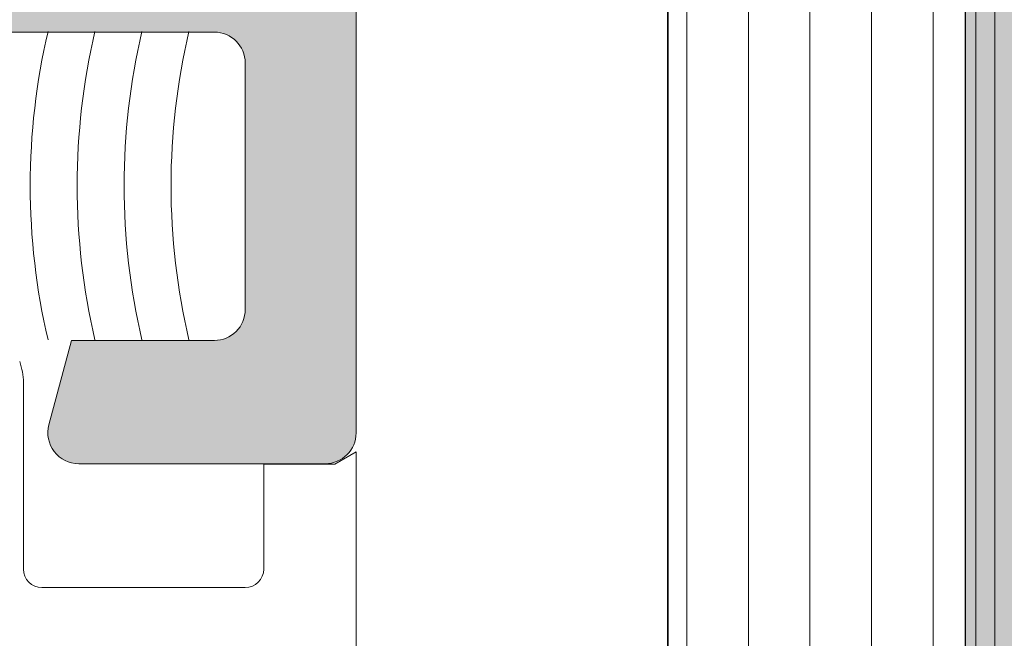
# Model space of a CAD drawing. Header units: metres. Extents: x 1316.5 to 1415.3, y -94.1 to -52.
# Tile 456 of 1056: x 1393.1991 to 1393.2151, y -70.3074 to -70.2973. Entities that reach past the tile are written whole.
import ezdxf

# ---------------------------------------------------------------- set-up
doc = ezdxf.new("R2010")
doc.units = ezdxf.units.M
doc.linetypes.add('AUSGEZOGEN', pattern=[0])
doc.linetypes.add('STRICHPUNKT2_S5', pattern=[0.09999999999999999, 0.07, -0.01, 0.01, -0.01])
for name, color, linetype, lineweight in [('XR$1$Achsen', 4, 'AUSGEZOGEN', 13), ('XR$1$GEMEINBEDARF_FA', 11, 'AUSGEZOGEN', 13), ('XR$1$Logos', 255, 'AUSGEZOGEN', 13), ('XR$1$Muster', 4, 'AUSGEZOGEN', 13), ('XR$1$NUTZUNGSABGRENZUNG_GL', 7, 'AUSGEZOGEN', 13)]:
    doc.layers.add(name, color=color, linetype=linetype, lineweight=lineweight)

# ---------------------------------------------------------------- blocks, each defined once
blk = doc.blocks.new('MUSTERELEMENT_32')
at = {"layer": 'XR$1$Muster', "color": 4, "linetype": 'AUSGEZOGEN', "lineweight": 13, "transparency": 33554687}
for p, q in [((1393.209970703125, -70.2818960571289), (1393.209970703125, -70.36668853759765)), ((1393.210970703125, -70.2818960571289), (1393.210970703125, -70.32429229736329)), ((1393.211970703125, -70.2818960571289), (1393.211970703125, -70.32429229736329)), ((1393.212970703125, -70.2818960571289), (1393.212970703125, -70.32429229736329)), ((1393.213970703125, -70.2818960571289), (1393.213970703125, -70.32429229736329)), ((1393.214970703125, -70.2818960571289), (1393.214970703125, -70.36668853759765))]:
    blk.add_line(p, q, dxfattribs=at)

msp = doc.modelspace()

# ---------------------------------------------------------------- hatches: boundary and pattern name
at = {"layer": 'XR$1$Logos', "linetype": 'AUSGEZOGEN', "lineweight": 13, "transparency": 33554687}
h = msp.add_hatch(color=253, dxfattribs=at)
h.paths.add_polyline_path([(1393.190576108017, -70.27499197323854), (1393.190585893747, -70.27497410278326), (1393.190594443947, -70.27495560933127), (1393.19060171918, -70.27493657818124), (1393.190607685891, -70.27491709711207), (1393.190612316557, -70.27489725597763), (1393.190615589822, -70.27487714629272), (1393.190617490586, -70.27485686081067), (1393.190618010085, -70.27483649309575), (1393.19061714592, -70.2748161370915), (1393.190614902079, -70.27479588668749), (1393.19061128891, -70.27477583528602), (1393.190606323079, -70.27475607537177), (1393.19060002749, -70.27473669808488), (1393.190592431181, -70.27471779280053), (1393.190583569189, -70.27469944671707), (1393.190573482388, -70.2746817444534), (1393.190562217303, -70.27466476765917), (1393.190549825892, -70.27464859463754), (1393.19053636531, -70.27463329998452), (1393.190521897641, -70.2746189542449), (1393.190506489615, -70.27460562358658), (1393.190490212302, -70.2745933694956), (1393.190473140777, -70.27458224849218), (1393.19045535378, -70.27457231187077), (1393.190436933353, -70.27456360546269), (1393.190417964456, -70.27455616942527), (1393.190398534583, -70.27455003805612), (1393.190378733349, -70.27454523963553), (1393.190358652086, -70.27454179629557), (1393.190338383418, -70.27453972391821), (1393.190318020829, -70.27453903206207), (1393.185905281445, -70.27453903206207), (1393.185901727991, -70.27455021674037), (1393.185897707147, -70.27456124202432), (1393.185893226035, -70.27457208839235), (1393.185888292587, -70.27458273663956), (1393.185882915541, -70.27459316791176), (1393.185877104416, -70.27460336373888), (1393.185870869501, -70.27461330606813), (1393.185864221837, -70.2746229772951), (1393.185857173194, -70.27463236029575), (1393.185849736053, -70.27464143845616), (1393.185841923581, -70.27465019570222), (1393.185833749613, -70.27465861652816), (1393.185825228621, -70.27466668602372), (1393.185816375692, -70.2746743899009), (1393.185807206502, -70.27468171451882), (1393.185797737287, -70.2746886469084), (1393.185787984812, -70.2746951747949), (1393.185777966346, -70.2747012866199), (1393.185767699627, -70.27470697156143), (1393.185757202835, -70.27471221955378), (1393.185746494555, -70.27471702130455), (1393.185735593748, -70.27472136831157), (1393.185724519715, -70.27472525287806), (1393.185713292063, -70.27472866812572), (1393.185701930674, -70.27473160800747), (1393.185690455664, -70.27473406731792), (1393.185678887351, -70.27473604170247), (1393.185667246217, -70.27473752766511), (1393.185655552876, -70.2747385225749), (1393.185643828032, -70.27473902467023), (1393.185632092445, -70.27473903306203), (1393.185178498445, -70.27473903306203), (1393.185166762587, -70.27473902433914), (1393.185155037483, -70.27473852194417), (1393.185143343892, -70.27473752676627), (1393.185131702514, -70.27473604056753), (1393.18512013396, -70.27473406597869), (1393.185108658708, -70.2747316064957), (1393.185097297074, -70.2747286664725), (1393.185086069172, -70.27472525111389), (1393.18507499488, -70.27472136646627), (1393.1850640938, -70.27471701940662), (1393.185053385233, -70.27471221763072), (1393.185042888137, -70.2747069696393), (1393.185032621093, -70.27470128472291), (1393.185022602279, -70.27469517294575), (1393.185012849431, -70.27468864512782), (1393.185003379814, -70.27468171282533), (1393.184994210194, -70.27467438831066), (1393.184985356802, -70.27466668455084), (1393.184976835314, -70.2746586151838), (1393.184968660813, -70.274650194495), (1393.184960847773, -70.274641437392), (1393.184953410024, -70.27463235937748), (1393.184946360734, -70.27462297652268), (1393.184939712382, -70.2746133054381), (1393.184933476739, -70.27460336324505), (1393.184927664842, -70.27459316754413), (1393.184922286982, -70.27458273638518), (1393.184917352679, -70.27457208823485), (1393.184912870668, -70.27456124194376), (1393.184908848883, -70.27455021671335), (1393.184905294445, -70.27453903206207), (1393.183025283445, -70.27453903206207), (1393.183010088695, -70.27453941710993), (1393.182994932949, -70.27454057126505), (1393.182979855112, -70.27454249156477), (1393.182964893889, -70.2745451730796), (1393.182950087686, -70.27454860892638), (1393.182935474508, -70.2745527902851), (1393.182921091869, -70.27455770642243), (1393.182906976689, -70.27456334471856), (1393.1828931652, -70.27456969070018), (1393.182879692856, -70.27457672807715), (1393.182866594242, -70.27458443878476), (1393.182853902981, -70.2745928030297), (1393.182841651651, -70.27460179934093), (1393.182829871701, -70.27461140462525), (1393.182818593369, -70.27462159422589), (1393.182807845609, -70.2746323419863), (1393.182797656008, -70.27464362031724), (1393.182788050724, -70.27465540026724), (1393.182779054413, -70.27466765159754), (1393.182770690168, -70.2746803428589), (1393.18276297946, -70.27469344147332), (1393.182755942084, -70.27470691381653), (1393.182749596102, -70.27472072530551), (1393.182743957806, -70.27473484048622), (1393.182739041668, -70.27474922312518), (1393.182734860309, -70.27476383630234), (1393.182731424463, -70.274778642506), (1393.182728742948, -70.27479360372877), (1393.182726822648, -70.27480868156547), (1393.182725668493, -70.27482383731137), (1393.182725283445, -70.27483903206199), (1393.182725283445, -70.27581900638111), (1393.182725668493, -70.27583420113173), (1393.182726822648, -70.27584935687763), (1393.182728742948, -70.27586443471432), (1393.182731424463, -70.2758793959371), (1393.182734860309, -70.27589420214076), (1393.182739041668, -70.27590881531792), (1393.182743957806, -70.27592319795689), (1393.182749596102, -70.27593731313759), (1393.182755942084, -70.27595112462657), (1393.18276297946, -70.27596459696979), (1393.182770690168, -70.2759776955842), (1393.182779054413, -70.27599038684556), (1393.182788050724, -70.27600263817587), (1393.182797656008, -70.27601441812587), (1393.182807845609, -70.2760256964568), (1393.182818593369, -70.27603644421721), (1393.182829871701, -70.27604663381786), (1393.182841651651, -70.27605623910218), (1393.182853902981, -70.2760652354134), (1393.182866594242, -70.27607359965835), (1393.182879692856, -70.27608131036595), (1393.1828931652, -70.27608834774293), (1393.182906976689, -70.27609469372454), (1393.182921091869, -70.27610033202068), (1393.182935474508, -70.276105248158), (1393.182950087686, -70.27610942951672), (1393.182964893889, -70.2761128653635), (1393.182979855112, -70.27611554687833), (1393.182994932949, -70.27611746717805), (1393.183010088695, -70.27611862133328), (1393.183025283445, -70.27611900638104), (1393.185785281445, -70.27611900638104), (1393.185791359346, -70.27611916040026), (1393.185797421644, -70.27611962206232), (1393.185803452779, -70.27612039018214), (1393.185809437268, -70.2761214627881), (1393.185815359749, -70.27612283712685), (1393.18582120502, -70.27612450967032), (1393.185826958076, -70.27612647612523), (1393.185832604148, -70.27612873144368), (1393.185838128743, -70.27613126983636), (1393.185843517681, -70.27613408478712), (1393.185848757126, -70.27613716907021), (1393.185853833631, -70.27614051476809), (1393.185858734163, -70.2761441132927), (1393.185863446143, -70.27614795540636), (1393.185867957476, -70.27615203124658), (1393.18587225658, -70.2761563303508), (1393.18587633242, -70.27616084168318), (1393.185880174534, -70.27616555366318), (1393.185883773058, -70.27617045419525), (1393.185887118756, -70.2761755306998), (1393.185890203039, -70.27618077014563), (1393.18589301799, -70.27618615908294), (1393.185895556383, -70.27619168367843), (1393.185897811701, -70.27619732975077), (1393.185899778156, -70.27620308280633), (1393.185901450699, -70.27620892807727), (1393.185902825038, -70.27621485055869), (1393.185903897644, -70.2762208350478), (1393.185904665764, -70.27622686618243), (1393.185905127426, -70.27623292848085), (1393.185905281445, -70.27623900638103), (1393.185905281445, -70.28053903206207), (1393.185904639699, -70.28056435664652), (1393.185902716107, -70.28058961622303), (1393.185899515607, -70.28061474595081), (1393.185895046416, -70.28063968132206), (1393.185889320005, -70.28066435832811), (1393.185882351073, -70.28068871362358), (1393.185874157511, -70.28071268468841), (1393.185864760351, -70.28073620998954), (1393.185854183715, -70.28075922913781), (1393.185842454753, -70.28078168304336), (1393.185829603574, -70.28080351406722), (1393.185815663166, -70.28082466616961), (1393.185800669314, -70.28084508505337), (1393.185784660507, -70.28086471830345), (1393.185767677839, -70.28088351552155), (1393.185749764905, -70.28090142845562), (1393.185730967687, -70.28091841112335), (1393.185711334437, -70.28093441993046), (1393.185690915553, -70.2809494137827), (1393.18566976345, -70.28096335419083), (1393.185647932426, -70.28097620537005), (1393.185625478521, -70.28098793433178), (1393.185602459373, -70.28099851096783), (1393.185578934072, -70.2810079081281), (1393.185554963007, -70.28101610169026), (1393.185530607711, -70.28102307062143), (1393.185505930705, -70.28102879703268), (1393.185480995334, -70.28103326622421), (1393.185455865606, -70.28103646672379), (1393.18543060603, -70.28103839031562), (1393.185405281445, -70.28103903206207), (1393.184705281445, -70.28103903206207), (1393.182312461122, -70.27965753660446), (1393.182303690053, -70.27965288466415), (1393.18229460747, -70.27964887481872), (1393.1822852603, -70.27964552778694), (1393.182275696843, -70.27964286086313), (1393.182265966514, -70.27964088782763), (1393.182256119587, -70.27963961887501), (1393.182246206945, -70.27963906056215), (1393.182236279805, -70.27963921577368), (1393.182226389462, -70.27964008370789), (1393.18221658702, -70.27964165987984), (1393.182206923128, -70.2796439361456), (1393.18219744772, -70.2796469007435), (1393.182188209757, -70.27965053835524), (1393.18217925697, -70.27965483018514), (1393.18217063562, -70.27965975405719), (1393.182162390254, -70.27966528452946), (1393.182154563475, -70.27967139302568), (1393.182147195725, -70.279678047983), (1393.182140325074, -70.27968521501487), (1393.182133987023, -70.279692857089), (1393.18212821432, -70.27970093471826), (1393.182123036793, -70.2797094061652), (1393.182118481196, -70.27971822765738), (1393.182114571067, -70.27972735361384), (1393.182111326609, -70.27973673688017), (1393.182108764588, -70.27974632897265), (1393.182106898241, -70.2797560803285), (1393.182105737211, -70.2797659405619), (1393.182105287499, -70.27977585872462), (1393.182105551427, -70.27978578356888), (1393.182106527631, -70.27979566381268), (1393.182127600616, -70.27998271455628), (1393.182155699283, -70.28016883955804), (1393.182190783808, -70.2803537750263), (1393.182232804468, -70.28053725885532), (1393.182281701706, -70.28071903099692), (1393.182337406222, -70.28089883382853), (1393.182399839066, -70.28107641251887), (1393.182468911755, -70.28125151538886), (1393.182544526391, -70.28142389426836), (1393.182626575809, -70.28159330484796), (1393.18271494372, -70.28175950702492), (1393.182809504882, -70.28192226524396), (1393.182910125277, -70.28208134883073), (1393.183016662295, -70.282236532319), (1393.183128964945, -70.28238759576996), (1393.183246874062, -70.28253432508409), (1393.183370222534, -70.28267651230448), (1393.183498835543, -70.28281395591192), (1393.183632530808, -70.28294646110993), (1393.183771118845, -70.28307384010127), (1393.183914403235, -70.28319591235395), (1393.184062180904, -70.28331250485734), (1393.18421424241, -70.28342345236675), (1393.184370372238, -70.28352859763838), (1393.184530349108, -70.28362779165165), (1393.184693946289, -70.28372089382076), (1393.184860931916, -70.2838077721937), (1393.185031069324, -70.28388830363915), (1393.185204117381, -70.28396237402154), (1393.185379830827, -70.28402987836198), (1393.185557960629, -70.28409072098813), (1393.18557718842, -70.284097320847), (1393.185596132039, -70.28410469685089), (1393.185614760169, -70.2841128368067), (1393.185633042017, -70.28412172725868), (1393.185650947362, -70.2841313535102), (1393.185668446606, -70.2841416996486), (1393.185685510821, -70.2841527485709), (1393.185702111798, -70.28416448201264), (1393.185718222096, -70.28417688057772), (1393.185733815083, -70.28418992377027), (1393.185748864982, -70.28420359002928), (1393.185763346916, -70.28421785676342), (1393.185777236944, -70.2842327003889), (1393.185790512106, -70.28424809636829), (1393.185803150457, -70.284264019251), (1393.185815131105, -70.28428044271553), (1393.185826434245, -70.28429733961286), (1393.185837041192, -70.28431468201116), (1393.185846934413, -70.28433244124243), (1393.185856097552, -70.28435058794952), (1393.185864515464, -70.2843690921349), (1393.185872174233, -70.2843879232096), (1393.185879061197, -70.28440705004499), (1393.185885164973, -70.28442644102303), (1393.18589047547, -70.28444606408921), (1393.185894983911, -70.28446588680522), (1393.185898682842, -70.28448587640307), (1393.185901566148, -70.28450599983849), (1393.185903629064, -70.28452622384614), (1393.185904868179, -70.28454651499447), (1393.185905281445, -70.28456683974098), (1393.185905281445, -70.28751122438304), (1393.185904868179, -70.28753154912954), (1393.185903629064, -70.28755184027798), (1393.185901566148, -70.28757206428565), (1393.185898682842, -70.28759218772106), (1393.185894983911, -70.28761217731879), (1393.18589047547, -70.28763200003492), (1393.185885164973, -70.28765162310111), (1393.185879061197, -70.28767101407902), (1393.185872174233, -70.28769014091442), (1393.185864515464, -70.28770897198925), (1393.185856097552, -70.2877274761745), (1393.185846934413, -70.28774562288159), (1393.185837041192, -70.28776338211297), (1393.185826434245, -70.28778072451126), (1393.185815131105, -70.28779762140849), (1393.185803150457, -70.28781404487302), (1393.185790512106, -70.28782996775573), (1393.185777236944, -70.28784536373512), (1393.185763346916, -70.28786020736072), (1393.185748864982, -70.28787447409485), (1393.185733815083, -70.28788814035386), (1393.185718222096, -70.28790118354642), (1393.185702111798, -70.28791358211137), (1393.185685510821, -70.28792531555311), (1393.185668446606, -70.28793636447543), (1393.185650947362, -70.28794671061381), (1393.185633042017, -70.28795633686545), (1393.185614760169, -70.28796522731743), (1393.185596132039, -70.28797336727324), (1393.18557718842, -70.28798074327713), (1393.185557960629, -70.28798734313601), (1393.185379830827, -70.28804818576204), (1393.185204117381, -70.28811569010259), (1393.185031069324, -70.28818976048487), (1393.184860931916, -70.28827029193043), (1393.184693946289, -70.28835717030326), (1393.184530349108, -70.28845027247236), (1393.184370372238, -70.28854946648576), (1393.18421424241, -70.2886546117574), (1393.184062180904, -70.2887655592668), (1393.183914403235, -70.28888215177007), (1393.183771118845, -70.28900422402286), (1393.183632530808, -70.28913160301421), (1393.183498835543, -70.2892641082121), (1393.183370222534, -70.28940155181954), (1393.183246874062, -70.28954373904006), (1393.183128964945, -70.28969046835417), (1393.183016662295, -70.28984153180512), (1393.182910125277, -70.28999671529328), (1393.182809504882, -70.29015579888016), (1393.18271494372, -70.29031855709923), (1393.182626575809, -70.29048475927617), (1393.182544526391, -70.29065416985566), (1393.182468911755, -70.29082654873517), (1393.182399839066, -70.29100165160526), (1393.182337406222, -70.2911792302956), (1393.182281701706, -70.29135903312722), (1393.182232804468, -70.2915408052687), (1393.182190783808, -70.29172428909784), (1393.182155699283, -70.29190922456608), (1393.182127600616, -70.29209534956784), (1393.182106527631, -70.29228240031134), (1393.182105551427, -70.29229228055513), (1393.182105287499, -70.29230220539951), (1393.182105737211, -70.29231212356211), (1393.182106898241, -70.29232198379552), (1393.182108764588, -70.29233173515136), (1393.182111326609, -70.29234132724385), (1393.182114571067, -70.29235071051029), (1393.182118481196, -70.29235983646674), (1393.182123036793, -70.29236865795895), (1393.18212821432, -70.29237712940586), (1393.182133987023, -70.29238520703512), (1393.182140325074, -70.29239284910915), (1393.182147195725, -70.29240001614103), (1393.182154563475, -70.29240667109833), (1393.182162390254, -70.29241277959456), (1393.18217063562, -70.29241831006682), (1393.18217925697, -70.29242323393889), (1393.182188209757, -70.29242752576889), (1393.18219744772, -70.29243116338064), (1393.182206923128, -70.29243412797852), (1393.18221658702, -70.29243640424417), (1393.182226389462, -70.29243798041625), (1393.182236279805, -70.29243884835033), (1393.182246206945, -70.292439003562), (1393.182256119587, -70.292438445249), (1393.182265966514, -70.2924371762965), (1393.182275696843, -70.29243520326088), (1393.1822852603, -70.29243253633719), (1393.18229460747, -70.29242918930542), (1393.182303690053, -70.29242517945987), (1393.182312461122, -70.29242052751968), (1393.184705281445, -70.29103903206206), (1393.185405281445, -70.29103903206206), (1393.18543060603, -70.29103967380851), (1393.185455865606, -70.29104159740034), (1393.185480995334, -70.29104479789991), (1393.185505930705, -70.29104926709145), (1393.185530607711, -70.29105499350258), (1393.185554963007, -70.29106196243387), (1393.185578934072, -70.29107015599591), (1393.185602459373, -70.29107955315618), (1393.185625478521, -70.29109012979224), (1393.185647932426, -70.29110185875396), (1393.18566976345, -70.29111470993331), (1393.185690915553, -70.29112865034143), (1393.185711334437, -70.29114364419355), (1393.185730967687, -70.29115965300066), (1393.185749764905, -70.29117663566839), (1393.185767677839, -70.29119454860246), (1393.185784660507, -70.29121334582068), (1393.185800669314, -70.29123297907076), (1393.185815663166, -70.29125339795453), (1393.185829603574, -70.29127455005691), (1393.185842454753, -70.29129638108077), (1393.185854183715, -70.2913188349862), (1393.185864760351, -70.29134185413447), (1393.185874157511, -70.2913653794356), (1393.185882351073, -70.29138935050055), (1393.185889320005, -70.2914137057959), (1393.185895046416, -70.29143838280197), (1393.185899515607, -70.29146331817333), (1393.185902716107, -70.29148844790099), (1393.185904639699, -70.29151370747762), (1393.185905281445, -70.29153903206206), (1393.185905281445, -70.29583905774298), (1393.185905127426, -70.29584513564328), (1393.185904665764, -70.29585119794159), (1393.185903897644, -70.29585722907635), (1393.185902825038, -70.29586321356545), (1393.185901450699, -70.29586913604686), (1393.185899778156, -70.2958749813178), (1393.185897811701, -70.29588073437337), (1393.185895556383, -70.29588638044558), (1393.18589301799, -70.29589190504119), (1393.185890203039, -70.2958972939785), (1393.185887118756, -70.29590253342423), (1393.185883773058, -70.29590760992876), (1393.185880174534, -70.29591251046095), (1393.18587633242, -70.29591722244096), (1393.18587225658, -70.29592173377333), (1393.185867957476, -70.29592603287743), (1393.185863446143, -70.29593010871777), (1393.185858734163, -70.29593395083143), (1393.185853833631, -70.29593754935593), (1393.185848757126, -70.29594089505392), (1393.185843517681, -70.2959439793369), (1393.185838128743, -70.29594679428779), (1393.185832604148, -70.29594933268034), (1393.185826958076, -70.2959515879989), (1393.18582120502, -70.29595355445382), (1393.185815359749, -70.29595522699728), (1393.185809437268, -70.29595660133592), (1393.185803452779, -70.29595767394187), (1393.185797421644, -70.2959584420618), (1393.185791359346, -70.29595890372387), (1393.185785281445, -70.29595905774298), (1393.183025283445, -70.29595905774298), (1393.183010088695, -70.29595944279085), (1393.182994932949, -70.29596059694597), (1393.182979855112, -70.29596251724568), (1393.182964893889, -70.29596519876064), (1393.182950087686, -70.29596863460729), (1393.182935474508, -70.29597281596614), (1393.182921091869, -70.29597773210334), (1393.182906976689, -70.29598337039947), (1393.1828931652, -70.29598971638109), (1393.182879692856, -70.29599675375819), (1393.182866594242, -70.2960044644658), (1393.182853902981, -70.29601282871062), (1393.182841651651, -70.29602182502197), (1393.182829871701, -70.29603143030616), (1393.18281859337, -70.2960416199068), (1393.182807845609, -70.29605236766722), (1393.182797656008, -70.29606364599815), (1393.182788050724, -70.29607542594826), (1393.182779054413, -70.29608767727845), (1393.182770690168, -70.29610036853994), (1393.18276297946, -70.29611346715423), (1393.182755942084, -70.29612693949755), (1393.182749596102, -70.29614075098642), (1393.182743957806, -70.29615486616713), (1393.182739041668, -70.2961692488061), (1393.182734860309, -70.29618386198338), (1393.182731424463, -70.29619866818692), (1393.182728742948, -70.2962136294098), (1393.182726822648, -70.29622870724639), (1393.182725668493, -70.2962438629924), (1393.182725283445, -70.29625905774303), (1393.182725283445, -70.29723903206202), (1393.182725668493, -70.29725422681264), (1393.182726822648, -70.29726938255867), (1393.182728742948, -70.29728446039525), (1393.182731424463, -70.297299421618), (1393.182734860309, -70.29731422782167), (1393.182739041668, -70.29732884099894), (1393.182743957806, -70.29734322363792), (1393.182749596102, -70.29735733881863), (1393.182755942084, -70.29737115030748), (1393.18276297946, -70.29738462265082), (1393.182770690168, -70.29739772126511), (1393.182779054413, -70.29741041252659), (1393.182788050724, -70.29742266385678), (1393.182797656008, -70.29743444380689), (1393.182807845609, -70.29744572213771), (1393.18281859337, -70.29745646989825), (1393.182829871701, -70.29746665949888), (1393.182841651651, -70.29747626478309), (1393.182853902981, -70.29748526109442), (1393.182866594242, -70.29749362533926), (1393.182879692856, -70.29750133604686), (1393.1828931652, -70.29750837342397), (1393.182906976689, -70.29751471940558), (1393.182921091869, -70.29752035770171), (1393.182935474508, -70.29752527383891), (1393.182950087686, -70.29752945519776), (1393.182964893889, -70.29753289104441), (1393.182979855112, -70.29753557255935), (1393.182994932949, -70.29753749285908), (1393.183010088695, -70.29753864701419), (1393.183025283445, -70.29753903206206), (1393.184905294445, -70.29753903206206), (1393.184908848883, -70.29752784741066), (1393.184912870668, -70.29751682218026), (1393.184917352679, -70.29750597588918), (1393.184922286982, -70.29749532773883), (1393.184927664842, -70.29748489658), (1393.184933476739, -70.29747470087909), (1393.184939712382, -70.29746475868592), (1393.184946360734, -70.29745508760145), (1393.184953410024, -70.29744570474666), (1393.184960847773, -70.29743662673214), (1393.184968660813, -70.29742786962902), (1393.184976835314, -70.29741944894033), (1393.184985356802, -70.2974113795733), (1393.184994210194, -70.29740367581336), (1393.185003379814, -70.2973963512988), (1393.185012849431, -70.2973894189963), (1393.185022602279, -70.29738289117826), (1393.185032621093, -70.29737677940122), (1393.185042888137, -70.29737109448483), (1393.185053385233, -70.29736584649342), (1393.1850640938, -70.2973610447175), (1393.18507499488, -70.29735669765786), (1393.185086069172, -70.29735281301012), (1393.185097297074, -70.29734939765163), (1393.185108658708, -70.29734645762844), (1393.18512013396, -70.29734399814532), (1393.185131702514, -70.2973420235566), (1393.185143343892, -70.29734053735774), (1393.185155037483, -70.29733954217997), (1393.185166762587, -70.29733903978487), (1393.185178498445, -70.297339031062), (1393.185632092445, -70.297339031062), (1393.185643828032, -70.29733903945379), (1393.185655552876, -70.2973395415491), (1393.185667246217, -70.2973405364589), (1393.185678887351, -70.29734202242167), (1393.185690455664, -70.2973439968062), (1393.185701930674, -70.29734645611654), (1393.185713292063, -70.29734939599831), (1393.185724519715, -70.29735281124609), (1393.185735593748, -70.29735669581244), (1393.185746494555, -70.29736104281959), (1393.185757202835, -70.29736584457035), (1393.185767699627, -70.29737109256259), (1393.185777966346, -70.29737677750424), (1393.185787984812, -70.29738288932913), (1393.185797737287, -70.29738941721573), (1393.185807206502, -70.29739634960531), (1393.185816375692, -70.29740367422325), (1393.185825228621, -70.29741137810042), (1393.185833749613, -70.29741944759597), (1393.185841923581, -70.2974278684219), (1393.185849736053, -70.29743662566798), (1393.185857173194, -70.29744570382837), (1393.185864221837, -70.29745508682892), (1393.185870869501, -70.297464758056), (1393.185877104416, -70.29747470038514), (1393.185882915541, -70.29748489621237), (1393.185888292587, -70.29749532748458), (1393.185893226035, -70.29750597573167), (1393.185897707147, -70.2975168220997), (1393.185901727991, -70.29752784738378), (1393.185905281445, -70.29753903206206), (1393.189255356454, -70.29753895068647), (1393.18928068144, -70.29753959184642), (1393.189305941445, -70.29754151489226), (1393.189331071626, -70.29754471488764), (1393.189356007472, -70.29754918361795), (1393.189380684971, -70.29755490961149), (1393.189405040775, -70.29756187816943), (1393.189429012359, -70.29757007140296), (1393.189452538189, -70.29757946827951), (1393.189475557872, -70.29759004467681), (1393.189498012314, -70.29760177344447), (1393.189519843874, -70.2976146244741), (1393.189540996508, -70.29762856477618), (1393.189561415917, -70.29764355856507), (1393.189581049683, -70.29765956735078), (1393.189599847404, -70.2976765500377), (1393.189617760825, -70.29769446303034), (1393.189634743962, -70.29771326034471), (1393.189650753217, -70.29773289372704), (1393.189665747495, -70.29775331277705), (1393.189679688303, -70.29777446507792), (1393.189692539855, -70.29779629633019), (1393.18970426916, -70.29781875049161), (1393.189714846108, -70.29784176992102), (1393.189724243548, -70.29786529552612), (1393.189732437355, -70.29788926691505), (1393.189739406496, -70.29791362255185), (1393.18974513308, -70.29793829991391), (1393.189749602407, -70.2979632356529), (1393.189752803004, -70.29798836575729), (1393.189754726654, -70.29801362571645), (1393.18975536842, -70.29803895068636), (1393.18975536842, -70.30203958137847), (1393.189754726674, -70.30206490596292), (1393.189752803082, -70.30209016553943), (1393.189749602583, -70.30211529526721), (1393.189745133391, -70.30214023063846), (1393.18973940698, -70.30216490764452), (1393.189732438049, -70.30218926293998), (1393.189724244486, -70.30221323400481), (1393.189714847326, -70.30223675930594), (1393.18970427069, -70.30225977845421), (1393.189692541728, -70.30228223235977), (1393.189679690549, -70.30230406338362), (1393.189665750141, -70.30232521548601), (1393.189650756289, -70.30234563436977), (1393.189634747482, -70.30236526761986), (1393.189617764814, -70.30238406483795), (1393.18959985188, -70.30240197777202), (1393.189581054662, -70.30241896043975), (1393.189561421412, -70.30243496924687), (1393.189541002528, -70.30244996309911), (1393.189519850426, -70.30246390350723), (1393.189498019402, -70.30247675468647), (1393.189475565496, -70.30248848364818), (1393.189452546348, -70.30249906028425), (1393.189429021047, -70.3025084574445), (1393.189405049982, -70.30251665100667), (1393.189380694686, -70.30252361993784), (1393.18935601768, -70.30252934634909), (1393.189331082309, -70.30253381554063), (1393.189305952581, -70.30253701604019), (1393.189280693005, -70.30253893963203), (1393.18925536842, -70.30253958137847), (1393.185606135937, -70.30253958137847), (1393.186141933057, -70.30453958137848), (1393.195109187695, -70.30453909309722), (1393.195138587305, -70.30453750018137), (1393.19516784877, -70.30453423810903), (1393.195196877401, -70.30452931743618), (1393.195225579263, -70.30452275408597), (1393.195253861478, -70.30451456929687), (1393.195281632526, -70.30450478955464), (1393.195308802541, -70.30449344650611), (1393.195335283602, -70.30448057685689), (1393.195360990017, -70.30446622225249), (1393.195385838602, -70.30445042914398), (1393.195409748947, -70.30443324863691), (1393.195432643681, -70.3044147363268), (1393.195454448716, -70.30439495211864), (1393.195475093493, -70.30437396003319), (1393.195494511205, -70.30435182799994), (1393.195512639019, -70.30432862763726), (1393.195529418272, -70.30430443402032), (1393.195544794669, -70.3042793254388), (1393.195558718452, -70.30425338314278), (1393.195571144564, -70.3042266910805), (1393.195582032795, -70.30419933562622), (1393.195591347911, -70.30417140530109), (1393.195599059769, -70.30414299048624), (1393.195605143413, -70.3041141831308), (1393.195609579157, -70.30408507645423), (1393.195612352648, -70.30405576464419), (1393.19561345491, -70.30402634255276), (1393.195612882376, -70.3039969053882), (1393.195610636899, -70.30396754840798), (1393.195606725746, -70.30393836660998), (1393.195601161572, -70.30390945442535), (1393.195233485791, -70.30253921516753), (1393.192055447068, -70.30253971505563), (1393.192030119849, -70.30253907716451), (1393.192004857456, -70.30253715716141), (1393.191979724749, -70.30253395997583), (1393.191954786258, -70.30252949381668), (1393.191930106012, -70.30252377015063), (1393.191905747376, -70.30251680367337), (1393.191881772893, -70.30250861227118), (1393.191858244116, -70.30249921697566), (1393.191835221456, -70.302488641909), (1393.191812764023, -70.30247691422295), (1393.191790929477, -70.30246406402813), (1393.191769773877, -70.30245012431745), (1393.191749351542, -70.30243513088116), (1393.191729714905, -70.30241912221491), (1393.191710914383, -70.30240213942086), (1393.191692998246, -70.3023842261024), (1393.191676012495, -70.30236542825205), (1393.191660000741, -70.30234579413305), (1393.191645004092, -70.30232537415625), (1393.191631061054, -70.30230422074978), (1393.191618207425, -70.30228238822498), (1393.191606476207, -70.302259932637), (1393.191595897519, -70.3022369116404), (1393.191586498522, -70.3022133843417), (1393.191578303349, -70.30218941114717), (1393.19157133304, -70.30216505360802), (1393.191565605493, -70.30214037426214), (1393.191561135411, -70.30211543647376), (1393.191557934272, -70.30209030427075), (1393.191556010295, -70.30206504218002), (1393.19155536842, -70.3020397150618), (1393.19155536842, -70.29803909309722), (1393.191556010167, -70.29801376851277), (1393.191557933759, -70.29798850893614), (1393.191561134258, -70.29796337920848), (1393.19156560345, -70.29793844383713), (1393.191571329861, -70.29791376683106), (1393.191578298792, -70.2978894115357), (1393.191586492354, -70.29786544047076), (1393.191595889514, -70.29784191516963), (1393.19160646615, -70.29781889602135), (1393.191618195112, -70.29779644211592), (1393.191631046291, -70.29777461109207), (1393.1916449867, -70.29775345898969), (1393.191659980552, -70.29773304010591), (1393.191675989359, -70.29771340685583), (1393.191692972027, -70.29769460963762), (1393.191710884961, -70.29767669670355), (1393.191729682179, -70.29765971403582), (1393.191749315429, -70.29764370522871), (1393.191769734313, -70.29762871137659), (1393.191790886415, -70.29761477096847), (1393.191812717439, -70.29760191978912), (1393.191835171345, -70.29759019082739), (1393.191858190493, -70.29757961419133), (1393.191881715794, -70.29757021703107), (1393.191905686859, -70.29756202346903), (1393.191930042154, -70.29755505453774), (1393.19195471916, -70.2975493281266), (1393.191979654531, -70.29754485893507), (1393.192004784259, -70.29754165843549), (1393.192030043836, -70.29753973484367), (1393.19205536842, -70.29753909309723), (1393.202305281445, -70.29753909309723), (1393.20233060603, -70.29753973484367), (1393.202355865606, -70.29754165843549), (1393.202380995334, -70.29754485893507), (1393.202405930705, -70.2975493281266), (1393.202430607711, -70.29755505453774), (1393.202454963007, -70.29756202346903), (1393.202478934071, -70.29757021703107), (1393.202502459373, -70.29757961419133), (1393.202525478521, -70.29759019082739), (1393.202547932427, -70.29760191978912), (1393.20256976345, -70.29761477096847), (1393.202590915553, -70.29762871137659), (1393.202611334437, -70.29764370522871), (1393.202630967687, -70.29765971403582), (1393.202649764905, -70.29767669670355), (1393.202667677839, -70.29769460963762), (1393.202684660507, -70.29771340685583), (1393.202700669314, -70.29773304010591), (1393.202715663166, -70.29775345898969), (1393.202729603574, -70.29777461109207), (1393.202742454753, -70.29779644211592), (1393.202754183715, -70.29781889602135), (1393.202764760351, -70.29784191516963), (1393.202774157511, -70.29786544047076), (1393.202782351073, -70.2978894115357), (1393.202789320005, -70.29791376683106), (1393.202795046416, -70.29793844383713), (1393.202799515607, -70.29796337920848), (1393.202802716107, -70.29798850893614), (1393.202804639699, -70.29801376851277), (1393.202805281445, -70.29803909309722), (1393.202805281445, -70.30203973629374), (1393.202804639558, -70.30206506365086), (1393.202802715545, -70.30209032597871), (1393.202799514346, -70.30211545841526), (1393.20279504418, -70.30214039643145), (1393.202789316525, -70.30216507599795), (1393.202782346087, -70.30218943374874), (1393.202774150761, -70.30221340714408), (1393.202764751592, -70.30223693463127), (1393.202754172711, -70.30225995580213), (1393.202742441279, -70.30228241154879), (1393.202729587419, -70.30230424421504), (1393.202715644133, -70.30232539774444), (1393.202700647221, -70.30234581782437), (1393.202684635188, -70.30236545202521), (1393.202667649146, -70.30238424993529), (1393.202649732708, -70.30240216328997), (1393.202630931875, -70.30241914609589), (1393.202611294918, -70.30243515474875), (1393.202590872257, -70.3024501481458), (1393.202569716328, -70.30246408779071), (1393.202547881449, -70.30247693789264), (1393.202525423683, -70.30248866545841), (1393.202502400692, -70.302499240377), (1393.202478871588, -70.30250863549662), (1393.202454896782, -70.30251682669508), (1393.202430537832, -70.3025237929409), (1393.202405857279, -70.30252951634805), (1393.202380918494, -70.30253398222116), (1393.202355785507, -70.30253717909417), (1393.202330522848, -70.30253909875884), (1393.202305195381, -70.30253973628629), (1393.199986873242, -70.30253933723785), (1393.199619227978, -70.30390945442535), (1393.19961244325, -70.30393823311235), (1393.199607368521, -70.30396736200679), (1393.199604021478, -70.30399673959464), (1393.199602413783, -70.30402626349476), (1393.199602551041, -70.30405583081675), (1393.199604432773, -70.30408533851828), (1393.199608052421, -70.30411468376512), (1393.199613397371, -70.30414376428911), (1393.199620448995, -70.30417247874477), (1393.199629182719, -70.3042007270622), (1393.199639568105, -70.30422841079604), (1393.199651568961, -70.3042554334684), (1393.199665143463, -70.30428170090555), (1393.199680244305, -70.30430712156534), (1393.19969681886, -70.30433160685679), (1393.199714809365, -70.30435507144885), (1393.199734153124, -70.30437743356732), (1393.199754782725, -70.3043986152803), (1393.199776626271, -70.30441854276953), (1393.19979960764, -70.30443714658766), (1393.199823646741, -70.30445436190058), (1393.199848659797, -70.30447012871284), (1393.199874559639, -70.30448439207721), (1393.199901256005, -70.30449710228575), (1393.199928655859, -70.30450821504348), (1393.199956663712, -70.3045176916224), (1393.199985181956, -70.30452549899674), (1393.200014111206, -70.30453160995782), (1393.200043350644, -70.30453600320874), (1393.20007279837, -70.30453866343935), (1393.200102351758, -70.30453958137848), (1393.204105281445, -70.30453958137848), (1393.20413060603, -70.30453893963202), (1393.204155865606, -70.3045370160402), (1393.204180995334, -70.30453381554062), (1393.204205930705, -70.30452934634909), (1393.204230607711, -70.30452361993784), (1393.204254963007, -70.30451665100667), (1393.204278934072, -70.30450845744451), (1393.204302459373, -70.30449906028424), (1393.204325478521, -70.30448848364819), (1393.204347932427, -70.30447675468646), (1393.20436976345, -70.30446390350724), (1393.204390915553, -70.3044499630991), (1393.204411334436, -70.30443496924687), (1393.204430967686, -70.30441896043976), (1393.204449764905, -70.30440197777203), (1393.204467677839, -70.30438406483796), (1393.204484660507, -70.30436526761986), (1393.204500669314, -70.30434563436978), (1393.204515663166, -70.30432521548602), (1393.204529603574, -70.30430406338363), (1393.204542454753, -70.30428223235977), (1393.204554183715, -70.30425977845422), (1393.204564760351, -70.30423675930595), (1393.204574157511, -70.30421323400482), (1393.204582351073, -70.30418926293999), (1393.204589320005, -70.30416490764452), (1393.204595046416, -70.30414023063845), (1393.204599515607, -70.30411529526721), (1393.204602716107, -70.30409016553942), (1393.204604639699, -70.30406490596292), (1393.204605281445, -70.30403958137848), (1393.204605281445, -70.29528903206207), (1393.204603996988, -70.29523838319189), (1393.20460014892, -70.29518786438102), (1393.20459374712, -70.2951376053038), (1393.20458480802, -70.2950877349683), (1393.204573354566, -70.29503838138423), (1393.204559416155, -70.29498967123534), (1393.204543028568, -70.29494172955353), (1393.204524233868, -70.29489467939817), (1393.204503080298, -70.29484864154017), (1393.204479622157, -70.29480373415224), (1393.204453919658, -70.294760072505), (1393.204426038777, -70.2947177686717), (1393.204396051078, -70.29467693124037), (1393.204364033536, -70.29463766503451), (1393.204330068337, -70.29460007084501), (1393.204294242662, -70.29456424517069), (1393.204256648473, -70.29453027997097), (1393.204217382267, -70.29449826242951), (1393.204176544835, -70.29446827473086), (1393.204134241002, -70.29444039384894), (1393.204090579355, -70.29441469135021), (1393.204045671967, -70.29439123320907), (1393.203999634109, -70.29437007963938), (1393.203952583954, -70.29435128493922), (1393.203904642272, -70.29433489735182), (1393.203855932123, -70.29432095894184), (1393.203806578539, -70.2943095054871), (1393.203756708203, -70.29430056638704), (1393.203706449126, -70.29429416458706), (1393.203655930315, -70.29429031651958), (1393.203605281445, -70.29428903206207), (1393.202905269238, -70.29428903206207), (1393.202905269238, -70.29543903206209), (1393.202904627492, -70.29546435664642), (1393.2029027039, -70.29548961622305), (1393.2028995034, -70.29551474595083), (1393.202895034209, -70.29553968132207), (1393.202889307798, -70.29556435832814), (1393.202882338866, -70.29558871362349), (1393.202874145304, -70.29561268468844), (1393.202864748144, -70.29563620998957), (1393.202854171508, -70.29565922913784), (1393.202842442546, -70.29568168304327), (1393.202829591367, -70.29570351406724), (1393.202815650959, -70.29572466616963), (1393.202800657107, -70.29574508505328), (1393.202784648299, -70.29576471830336), (1393.202767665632, -70.29578351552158), (1393.202749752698, -70.29580142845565), (1393.202730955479, -70.29581841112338), (1393.202711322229, -70.29583441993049), (1393.202690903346, -70.2958494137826), (1393.202669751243, -70.29586335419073), (1393.20264792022, -70.29587620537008), (1393.202625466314, -70.2958879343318), (1393.202602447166, -70.29589851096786), (1393.202578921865, -70.29590790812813), (1393.2025549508, -70.29591610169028), (1393.202530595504, -70.29592307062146), (1393.202505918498, -70.2959287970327), (1393.202480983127, -70.29593326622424), (1393.202455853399, -70.2959364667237), (1393.202430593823, -70.29593839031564), (1393.202405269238, -70.2959390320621), (1393.200905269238, -70.2959390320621), (1393.200879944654, -70.29593839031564), (1393.200854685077, -70.2959364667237), (1393.200829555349, -70.29593326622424), (1393.200804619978, -70.2959287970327), (1393.200779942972, -70.29592307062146), (1393.200755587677, -70.29591610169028), (1393.200731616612, -70.29590790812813), (1393.200708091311, -70.29589851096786), (1393.200685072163, -70.2958879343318), (1393.200662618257, -70.29587620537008), (1393.200640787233, -70.29586335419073), (1393.200619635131, -70.2958494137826), (1393.200599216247, -70.29583441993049), (1393.200579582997, -70.29581841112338), (1393.200560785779, -70.29580142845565), (1393.200542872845, -70.29578351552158), (1393.200525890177, -70.29576471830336), (1393.20050988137, -70.29574508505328), (1393.200494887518, -70.29572466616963), (1393.200480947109, -70.29570351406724), (1393.20046809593, -70.29568168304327), (1393.200456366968, -70.29565922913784), (1393.200445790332, -70.29563620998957), (1393.200436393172, -70.29561268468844), (1393.20042819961, -70.29558871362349), (1393.200421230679, -70.29556435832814), (1393.200415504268, -70.29553968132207), (1393.200411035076, -70.29551474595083), (1393.200407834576, -70.29548961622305), (1393.200405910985, -70.29546435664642), (1393.200405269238, -70.29543903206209), (1393.200405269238, -70.286939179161), (1393.200405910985, -70.28691385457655), (1393.200407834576, -70.28688859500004), (1393.200411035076, -70.28686346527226), (1393.200415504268, -70.28683852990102), (1393.200421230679, -70.28681385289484), (1393.20042819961, -70.28678949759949), (1393.200436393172, -70.28676552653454), (1393.200445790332, -70.2867420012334), (1393.200456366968, -70.28671898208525), (1393.20046809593, -70.2866965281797), (1393.200480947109, -70.28667469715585), (1393.200494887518, -70.28665354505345), (1393.20050988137, -70.28663312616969), (1393.200525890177, -70.28661349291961), (1393.200542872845, -70.28659469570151), (1393.200560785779, -70.28657678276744), (1393.200579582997, -70.28655980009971), (1393.200599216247, -70.2865437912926), (1393.200619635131, -70.28652879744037), (1393.200640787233, -70.28651485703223), (1393.200662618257, -70.2865020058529), (1393.200685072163, -70.28649027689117), (1393.200708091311, -70.28647970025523), (1393.200731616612, -70.28647030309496), (1393.200755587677, -70.2864621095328), (1393.200779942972, -70.28645514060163), (1393.200804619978, -70.28644941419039), (1393.200829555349, -70.28644494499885), (1393.200854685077, -70.28644174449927), (1393.200879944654, -70.28643982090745), (1393.200905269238, -70.286439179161), (1393.202405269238, -70.286439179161), (1393.202430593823, -70.28643982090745), (1393.202455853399, -70.28644174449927), (1393.202480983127, -70.28644494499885), (1393.202505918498, -70.28644941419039), (1393.202530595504, -70.28645514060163), (1393.2025549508, -70.2864621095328), (1393.202578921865, -70.28647030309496), (1393.202602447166, -70.28647970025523), (1393.202625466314, -70.28649027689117), (1393.20264792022, -70.2865020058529), (1393.202669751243, -70.28651485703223), (1393.202690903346, -70.28652879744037), (1393.202711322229, -70.28654379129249), (1393.202730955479, -70.28655980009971), (1393.202749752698, -70.28657678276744), (1393.202767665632, -70.28659469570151), (1393.202784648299, -70.28661349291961), (1393.202800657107, -70.28663312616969), (1393.202815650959, -70.28665354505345), (1393.202829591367, -70.28667469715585), (1393.202842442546, -70.2866965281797), (1393.202854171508, -70.28671898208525), (1393.202864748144, -70.2867420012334), (1393.202874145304, -70.28676552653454), (1393.202882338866, -70.28678949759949), (1393.202889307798, -70.28681385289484), (1393.202895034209, -70.28683852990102), (1393.2028995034, -70.28686346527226), (1393.2029027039, -70.28688859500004), (1393.202904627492, -70.28691385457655), (1393.202905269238, -70.286939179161), (1393.202905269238, -70.28808917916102), (1393.203605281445, -70.28808917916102), (1393.203655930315, -70.28808789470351), (1393.203706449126, -70.28808404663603), (1393.203756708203, -70.28807764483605), (1393.203806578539, -70.28806870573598), (1393.203855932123, -70.28805725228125), (1393.203904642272, -70.28804331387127), (1393.203952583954, -70.28802692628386), (1393.203999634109, -70.28800813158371), (1393.204045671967, -70.2879869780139), (1393.204090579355, -70.28796351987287), (1393.204134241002, -70.28793781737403), (1393.204176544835, -70.28790993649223), (1393.204217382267, -70.28787994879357), (1393.204256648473, -70.28784793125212), (1393.204294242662, -70.28781396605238), (1393.204330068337, -70.28777814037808), (1393.204364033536, -70.28774054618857), (1393.204396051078, -70.28770127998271), (1393.204426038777, -70.28766044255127), (1393.204453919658, -70.28761813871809), (1393.204479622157, -70.28757447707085), (1393.204503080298, -70.28752956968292), (1393.204524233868, -70.28748353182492), (1393.204543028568, -70.28743648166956), (1393.204559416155, -70.28738853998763), (1393.204573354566, -70.28733982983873), (1393.20458480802, -70.28729047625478), (1393.20459374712, -70.28724060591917), (1393.20460014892, -70.28719034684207), (1393.204603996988, -70.2871398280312), (1393.204605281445, -70.28708917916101), (1393.204605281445, -70.27503903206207), (1393.204604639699, -70.27501370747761), (1393.204602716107, -70.274988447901), (1393.204599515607, -70.27496331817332), (1393.204595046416, -70.27493838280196), (1393.204589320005, -70.2749137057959), (1393.204582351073, -70.27488935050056), (1393.204574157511, -70.27486537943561), (1393.204564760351, -70.27484185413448), (1393.204554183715, -70.2748188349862), (1393.204542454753, -70.27479638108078), (1393.204529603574, -70.27477455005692), (1393.204515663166, -70.27475339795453), (1393.204500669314, -70.27473297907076), (1393.204484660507, -70.27471334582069), (1393.204467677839, -70.27469454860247), (1393.204449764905, -70.2746766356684), (1393.204430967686, -70.27465965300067), (1393.204411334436, -70.27464364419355), (1393.204390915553, -70.27462865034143), (1393.20436976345, -70.2746147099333), (1393.204347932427, -70.27460185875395), (1393.204325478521, -70.27459012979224), (1393.204302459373, -70.27457955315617), (1393.204278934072, -70.27457015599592), (1393.204254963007, -70.27456196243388), (1393.204230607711, -70.27455499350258), (1393.204205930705, -70.27454926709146), (1393.204180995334, -70.27454479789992), (1393.204155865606, -70.27454159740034), (1393.20413060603, -70.27453967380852), (1393.204105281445, -70.27453903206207), (1393.194705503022, -70.27453903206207), (1393.194685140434, -70.27453972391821), (1393.194664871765, -70.27454179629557), (1393.194644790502, -70.27454523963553), (1393.194624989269, -70.27455003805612), (1393.194605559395, -70.27455616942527), (1393.194586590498, -70.27456360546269), (1393.194568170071, -70.27457231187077), (1393.194550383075, -70.27458224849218), (1393.194533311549, -70.2745933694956), (1393.194517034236, -70.27460562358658), (1393.19450162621, -70.2746189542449), (1393.194487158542, -70.27463329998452), (1393.194473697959, -70.27464859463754), (1393.194461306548, -70.27466476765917), (1393.194450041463, -70.2746817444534), (1393.194439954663, -70.27469944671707), (1393.19443109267, -70.27471779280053), (1393.194423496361, -70.27473669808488), (1393.194417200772, -70.27475607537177), (1393.194412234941, -70.27477583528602), (1393.194408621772, -70.27479588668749), (1393.194406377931, -70.2748161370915), (1393.194405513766, -70.27483649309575), (1393.194406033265, -70.27485686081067), (1393.19440793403, -70.27487714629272), (1393.194411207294, -70.27489725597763), (1393.194415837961, -70.27491709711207), (1393.194421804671, -70.27493657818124), (1393.194429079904, -70.27495560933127), (1393.194437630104, -70.27497410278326), (1393.194447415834, -70.27499197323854), (1393.194584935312, -70.27526470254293), (1393.194684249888, -70.27555354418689), (1393.194743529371, -70.27585317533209), (1393.194761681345, -70.27615807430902), (1393.194738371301, -70.27646262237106), (1393.194674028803, -70.27676120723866), (1393.194569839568, -70.27704832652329), (1393.194427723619, -70.27731868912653), (1393.1942502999, -70.27756731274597), (1393.194040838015, -70.27778961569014), (1393.193803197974, -70.27798150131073), (1393.193541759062, -70.27813943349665), (1393.193261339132, -70.27826050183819), (1393.192967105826, -70.27834247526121), (1393.192664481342, -70.27838384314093), (1393.192359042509, -70.27838384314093), (1393.192056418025, -70.27834247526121), (1393.191762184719, -70.27826050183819), (1393.191481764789, -70.27813943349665), (1393.191220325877, -70.27798150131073), (1393.190982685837, -70.27778961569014), (1393.190773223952, -70.27756731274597), (1393.190595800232, -70.27731868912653), (1393.190453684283, -70.27704832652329), (1393.190349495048, -70.27676120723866), (1393.19028515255, -70.27646262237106), (1393.190261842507, -70.27615807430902), (1393.19027999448, -70.27585317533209), (1393.190339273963, -70.27555354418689), (1393.190438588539, -70.27526470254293)])
h.paths.add_polyline_path([(1393.202999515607, -70.28441489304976), (1393.202995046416, -70.284439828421), (1393.202989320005, -70.28446450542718), (1393.202982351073, -70.28448886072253), (1393.202974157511, -70.28451283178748), (1393.202964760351, -70.28453635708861), (1393.202954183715, -70.28455937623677), (1393.202942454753, -70.28458183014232), (1393.202929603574, -70.28460366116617), (1393.202915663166, -70.28462481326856), (1393.202900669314, -70.28464523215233), (1393.202884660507, -70.2846648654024), (1393.202867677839, -70.28468366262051), (1393.202849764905, -70.28470157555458), (1393.202830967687, -70.28471855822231), (1393.202811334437, -70.28473456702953), (1393.202790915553, -70.28474956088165), (1393.20276976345, -70.28476350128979), (1393.202747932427, -70.28477635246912), (1393.202725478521, -70.28478808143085), (1393.202702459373, -70.28479865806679), (1393.202678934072, -70.28480805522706), (1393.202654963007, -70.28481624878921), (1393.202630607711, -70.28482321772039), (1393.202605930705, -70.28482894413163), (1393.202580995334, -70.28483341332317), (1393.202555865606, -70.28483661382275), (1393.20253060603, -70.28483853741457), (1393.202505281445, -70.28483917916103), (1393.199305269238, -70.28483917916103), (1393.199279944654, -70.28483982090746), (1393.199254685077, -70.2848417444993), (1393.199229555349, -70.28484494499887), (1393.199204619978, -70.2848494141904), (1393.199179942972, -70.28485514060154), (1393.199155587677, -70.28486210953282), (1393.199131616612, -70.28487030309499), (1393.199108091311, -70.28487970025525), (1393.199085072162, -70.28489027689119), (1393.199062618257, -70.28490200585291), (1393.199040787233, -70.28491485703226), (1393.199019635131, -70.28492879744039), (1393.198999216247, -70.2849437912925), (1393.198979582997, -70.28495980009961), (1393.198960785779, -70.28497678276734), (1393.198942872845, -70.28499469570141), (1393.198925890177, -70.28501349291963), (1393.19890988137, -70.28503312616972), (1393.198894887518, -70.28505354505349), (1393.198880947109, -70.28507469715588), (1393.19886809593, -70.28509652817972), (1393.198856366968, -70.28511898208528), (1393.198845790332, -70.28514200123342), (1393.198836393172, -70.28516552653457), (1393.19882819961, -70.2851894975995), (1393.198821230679, -70.28521385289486), (1393.198815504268, -70.28523852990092), (1393.198811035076, -70.28526346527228), (1393.198807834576, -70.28528859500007), (1393.198805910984, -70.28531385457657), (1393.198805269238, -70.28533917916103), (1393.198805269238, -70.29543909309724), (1393.198804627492, -70.29546441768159), (1393.1988027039, -70.2954896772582), (1393.1987995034, -70.29551480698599), (1393.198795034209, -70.29553974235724), (1393.198789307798, -70.29556441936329), (1393.198782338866, -70.29558877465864), (1393.198774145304, -70.29561274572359), (1393.198764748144, -70.29563627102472), (1393.198754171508, -70.29565929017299), (1393.198742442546, -70.29568174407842), (1393.198729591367, -70.2957035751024), (1393.198715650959, -70.29572472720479), (1393.198700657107, -70.29574514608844), (1393.1986846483, -70.29576477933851), (1393.198667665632, -70.29578357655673), (1393.198649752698, -70.2958014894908), (1393.19863095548, -70.29581847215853), (1393.198611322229, -70.29583448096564), (1393.198590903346, -70.29584947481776), (1393.198569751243, -70.2958634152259), (1393.198547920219, -70.29587626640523), (1393.198525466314, -70.29588799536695), (1393.198502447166, -70.29589857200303), (1393.198478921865, -70.29590796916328), (1393.1984549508, -70.29591616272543), (1393.198430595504, -70.29592313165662), (1393.198405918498, -70.29592885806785), (1393.198380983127, -70.29593332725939), (1393.198355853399, -70.29593652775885), (1393.198330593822, -70.29593845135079), (1393.198305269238, -70.29593909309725), (1393.188105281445, -70.29593909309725), (1393.188079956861, -70.29593845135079), (1393.188054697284, -70.29593652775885), (1393.188029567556, -70.29593332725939), (1393.188004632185, -70.29592885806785), (1393.187979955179, -70.29592313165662), (1393.187955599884, -70.29591616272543), (1393.187931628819, -70.29590796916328), (1393.187908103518, -70.29589857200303), (1393.18788508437, -70.29588799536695), (1393.187862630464, -70.29587626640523), (1393.18784079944, -70.2958634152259), (1393.187819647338, -70.29584947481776), (1393.187799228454, -70.29583448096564), (1393.187779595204, -70.29581847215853), (1393.187760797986, -70.2958014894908), (1393.187742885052, -70.29578357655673), (1393.187725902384, -70.29576477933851), (1393.187709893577, -70.29574514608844), (1393.187694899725, -70.29572472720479), (1393.187680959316, -70.2957035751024), (1393.187668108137, -70.29568174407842), (1393.187656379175, -70.29565929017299), (1393.187645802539, -70.29563627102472), (1393.187636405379, -70.29561274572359), (1393.187628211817, -70.29558877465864), (1393.187621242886, -70.29556441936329), (1393.187615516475, -70.29553974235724), (1393.187611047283, -70.29551480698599), (1393.187607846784, -70.2954896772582), (1393.187605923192, -70.29546441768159), (1393.187605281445, -70.29543909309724), (1393.187605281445, -70.27705168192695), (1393.187607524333, -70.27700437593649), (1393.187614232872, -70.27695749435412), (1393.187625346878, -70.27691145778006), (1393.187640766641, -70.27686667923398), (1393.187660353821, -70.27682356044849), (1393.187683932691, -70.27678248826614), (1393.187711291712, -70.27674383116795), (1393.187742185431, -70.27670793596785), (1393.187776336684, -70.2766751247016), (1393.187813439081, -70.27664569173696), (1393.187853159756, -70.27661990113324), (1393.187895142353, -70.27659798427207), (1393.187939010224, -70.27658013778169), (1393.187984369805, -70.27656652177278), (1393.18803081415, -70.27655725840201), (1393.188077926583, -70.27655243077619), (1393.188125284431, -70.2765520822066), (1393.188172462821, -70.27655621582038), (1393.18821903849, -70.27656479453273), (1393.188264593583, -70.27657774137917), (1393.188308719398, -70.27659494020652), (1393.188351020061, -70.27661623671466), (1393.188391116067, -70.27664143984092), (1393.188428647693, -70.27667032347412), (1393.188463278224, -70.27670262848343), (1393.188494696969, -70.27673806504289), (1393.188522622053, -70.27677631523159), (1393.188546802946, -70.27681703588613), (1393.188567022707, -70.27685986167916), (1393.188583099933, -70.27690440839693), (1393.188594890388, -70.27695027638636), (1393.188685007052, -70.27730348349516), (1393.188806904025, -70.27764702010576), (1393.188959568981, -70.27797803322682), (1393.189141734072, -70.27829377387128), (1393.189351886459, -70.27859161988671), (1393.189588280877, -70.27886909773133), (1393.189848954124, -70.27912390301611), (1393.19013174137, -70.27935391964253), (1393.190434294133, -70.27955723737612), (1393.190754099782, -70.27973216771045), (1393.191088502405, -70.27987725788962), (1393.191434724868, -70.27999130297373), (1393.191789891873, -70.28007335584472), (1393.19215105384, -70.28012273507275), (1393.192515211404, -70.28013903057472), (1393.192879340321, -70.28012210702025), (1393.193240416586, -70.28007210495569), (1393.193595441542, -70.27998943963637), (1393.193941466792, -70.27987479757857), (1393.194275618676, -70.27972913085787), (1393.19459512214, -70.27955364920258), (1393.194897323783, -70.27934980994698), (1393.19517971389, -70.27911930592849), (1393.195439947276, -70.27886405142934), (1393.195675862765, -70.27858616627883), (1393.195885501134, -70.27828795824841), (1393.196067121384, -70.27797190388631), (1393.196219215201, -70.27764062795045), (1393.196340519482, -70.27729688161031), (1393.196430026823, -70.27694351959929), (1393.196486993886, -70.27658347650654), (1393.196490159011, -70.27656015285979), (1393.196494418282, -70.27653700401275), (1393.196499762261, -70.27651408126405), (1393.196506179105, -70.27649143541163), (1393.196513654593, -70.27646911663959), (1393.196522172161, -70.27644717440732), (1393.196531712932, -70.27642565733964), (1393.196542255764, -70.27640461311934), (1393.196553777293, -70.2763840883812), (1393.196566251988, -70.27636412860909), (1393.196579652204, -70.2763447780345), (1393.196593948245, -70.27632607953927), (1393.19660910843, -70.27630807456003), (1393.196625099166, -70.2762908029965), (1393.196641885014, -70.27627430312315), (1393.196659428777, -70.27625861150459), (1393.196677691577, -70.27624376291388), (1393.196696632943, -70.27622979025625), (1393.1967162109, -70.27621672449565), (1393.196736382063, -70.2762045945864), (1393.196757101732, -70.27619342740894), (1393.19677832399, -70.27618324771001), (1393.196800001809, -70.27617407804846), (1393.196822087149, -70.27616593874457), (1393.196844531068, -70.27615884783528), (1393.19686728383, -70.27615282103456), (1393.196890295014, -70.2761478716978), (1393.196913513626, -70.27614401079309), (1393.196936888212, -70.27614124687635), (1393.196960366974, -70.27613958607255), (1393.196983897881, -70.27613903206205), (1393.202505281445, -70.27613903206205), (1393.20253060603, -70.27613967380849), (1393.202555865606, -70.27614159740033), (1393.202580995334, -70.27614479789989), (1393.202605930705, -70.27614926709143), (1393.202630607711, -70.27615499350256), (1393.202654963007, -70.27616196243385), (1393.202678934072, -70.27617015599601), (1393.202702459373, -70.27617955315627), (1393.202725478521, -70.27619012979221), (1393.202747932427, -70.27620185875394), (1393.20276976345, -70.27621470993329), (1393.202790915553, -70.27622865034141), (1393.202811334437, -70.27624364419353), (1393.202830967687, -70.27625965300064), (1393.202849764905, -70.27627663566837), (1393.202867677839, -70.27629454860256), (1393.202884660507, -70.27631334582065), (1393.202900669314, -70.27633297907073), (1393.202915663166, -70.27635339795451), (1393.202929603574, -70.27637455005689), (1393.202942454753, -70.27639638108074), (1393.202954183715, -70.2764188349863), (1393.202964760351, -70.27644185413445), (1393.202974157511, -70.27646537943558), (1393.202982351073, -70.27648935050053), (1393.202989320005, -70.27651370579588), (1393.202995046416, -70.27653838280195), (1393.202999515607, -70.2765633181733), (1393.203002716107, -70.27658844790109), (1393.203004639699, -70.2766137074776), (1393.203005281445, -70.27663903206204), (1393.203005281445, -70.28433917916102), (1393.203004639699, -70.28436450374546), (1393.203002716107, -70.28438976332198)], flags=16)
at = {"layer": 'XR$1$NUTZUNGSABGRENZUNG_GL', "lineweight": 13, "transparency": 33554687}
msp.add_hatch(color=253, dxfattribs=at).paths.add_polyline_path([(1393.214496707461, -70.2715286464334), (1393.214496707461, -70.3515286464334), (1393.21749670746, -70.3515286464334), (1393.21749670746, -70.2715286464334)])

# ---------------------------------------------------------------- linework, layer by layer
at = {"layer": 'XR$1$Achsen', "color": 4, "linetype": 'STRICHPUNKT2_S5', "lineweight": 35, "transparency": 33554687}
msp.add_line((1393.209661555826, -69.24409643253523), (1393.209661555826, -71.53747684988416), dxfattribs=at)
at = {"layer": 'XR$1$GEMEINBEDARF_FA', "color": 7, "lineweight": 25, "transparency": 33554687}
msp.add_lwpolyline([(1393.21749670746, -70.2745286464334), (1393.21749670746, -70.3515286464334), (1393.214496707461, -70.3515286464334), (1393.214496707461, -70.2715286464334)], dxfattribs=at)
at = {"layer": 'XR$1$Logos', "color": 255, "linetype": 'AUSGEZOGEN', "lineweight": 13, "transparency": 33554687}
for p, q in [((1393.204605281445, -70.30403958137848), (1393.204605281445, -70.29528903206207)), ((1393.19205536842, -70.29753909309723), (1393.202305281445, -70.29753909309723)), ((1393.202805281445, -70.29803909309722), (1393.202805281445, -70.30203973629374)), ((1393.199205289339, -70.30322551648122), (1393.199205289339, -70.30624920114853)), ((1393.200102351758, -70.30453958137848), (1393.204105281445, -70.30453958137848)), ((1393.19950530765, -70.30654921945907), (1393.202805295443, -70.30654921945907))]:
    msp.add_line(p, q, dxfattribs=at)
for points in [[(1393.202305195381, -70.30253973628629), (1393.199986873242, -70.30253933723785), (1393.199619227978, -70.30390945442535)], [(1393.203105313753, -70.30624920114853), (1393.203105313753, -70.30454918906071), (1393.204258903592, -70.30454918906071), (1393.204605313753, -70.30434918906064), (1393.204605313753, -70.35404921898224)]]:
    msp.add_lwpolyline(points, dxfattribs=at)
for centre, radius, start, end in [((1393.210274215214, -70.30003023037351), 0.01095829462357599, 166.810421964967, 193.1885937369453), ((1393.211035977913, -70.30003000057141), 0.01095829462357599, 166.810421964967, 193.1885937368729), ((1393.211797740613, -70.30002977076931), 0.01095829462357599, 166.8104219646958, 193.1885937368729), ((1393.21255957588, -70.3000298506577), 0.01095829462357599, 166.810421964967, 193.1885937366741), ((1393.202305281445, -70.29803909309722), 0.0005, 0, 90), ((1393.202305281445, -70.30203973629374), 0.0005, 269.9901377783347, 0), ((1393.198205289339, -70.30322551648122), 0.001, 0, 20.00036259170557), ((1393.200103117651, -70.30403872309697), 0.0005008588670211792, 165.0430027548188, 269.9123855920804), ((1393.204105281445, -70.30403958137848), 0.0005, 270, 0), ((1393.199505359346, -70.30624914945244), 0.0003000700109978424, 180.0098709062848, 269.9901290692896), ((1393.202805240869, -70.30624914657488), 0.0003000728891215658, 270.0104202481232, 359.9895797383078)]:
    msp.add_arc(centre, radius, start, end, dxfattribs=at)
at = {"layer": 'XR$1$Muster', "color": 4, "linetype": 'AUSGEZOGEN', "lineweight": 13, "transparency": 33554687}
msp.add_line((1393.214661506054, -71.15452864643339), (1393.214661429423, -69.24409643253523), dxfattribs=at)

# ---------------------------------------------------------------- block references
msp.add_blockref('MUSTERELEMENT_32', (0, 0), dxfattribs=at)

doc.saveas('drawing.dxf')
